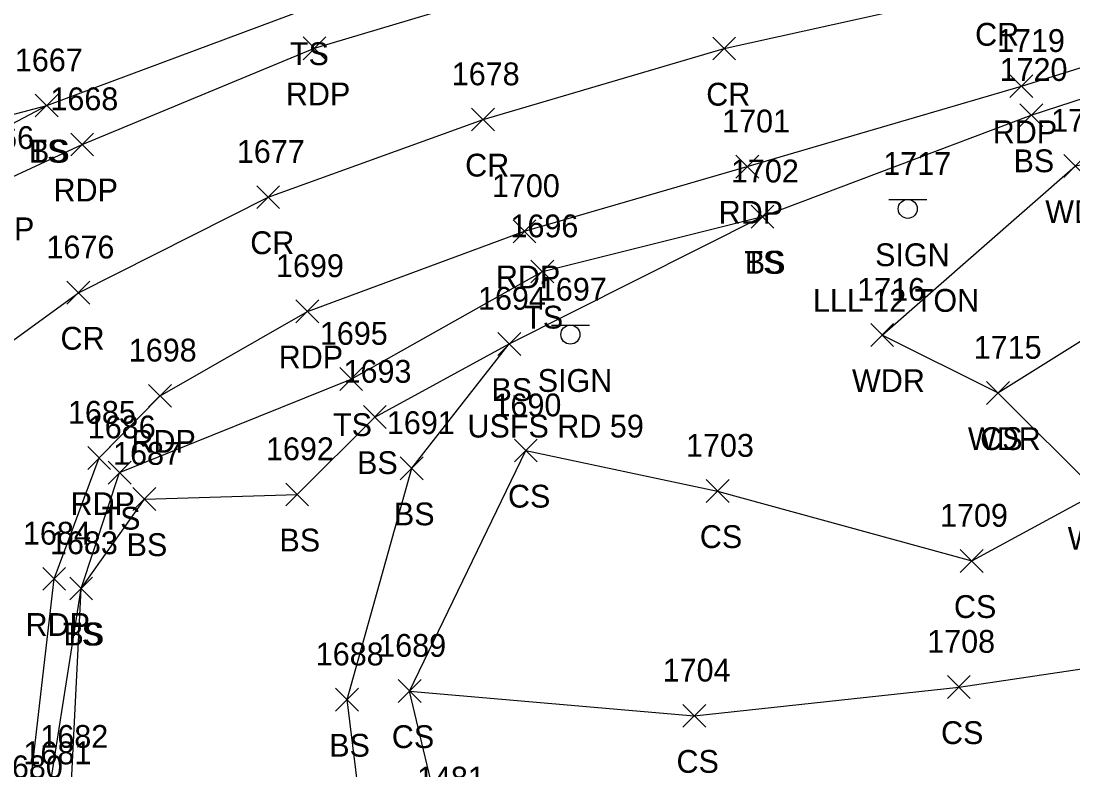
# Model space of a CAD drawing. Extents: x 1499292 to 1501024, y 534584 to 538043.
# Drawn here: x 1499935.3 to 1500027.5, y 537564.4 to 537630.1 of the extents above; entities that cross this region are included whole.
import ezdxf

# ---------------------------------------------------------------- set-up
doc = ezdxf.new("R2010")
doc.units = 0
for name, color, linetype in [('L_A', 7, 'Continuous'), ('L_I', 7, 'Continuous'), ('L_TIC', 7, 'Continuous'), ('LAWA', 7, 'Continuous'), ('LELB', 7, 'Continuous'), ('P_A', 7, 'Continuous'), ('P_I', 7, 'Continuous'), ('P_TIC', 7, 'Continuous'), ('PET', 7, 'Continuous'), ('PRC', 7, 'Continuous'), ('S_A', 7, 'Continuous'), ('S_C', 7, 'Continuous'), ('S_I', 7, 'Continuous'), ('SSGN', 7, 'Continuous')]:
    doc.layers.add(name, color=color, linetype=linetype)

msp = doc.modelspace()

# ---------------------------------------------------------------- linework, layer by layer
at = {"layer": 'L_TIC'}
for points in [[(1499936.582, 537621.682), (1499938.582, 537623.682)], [(1499938.582, 537621.682), (1499936.582, 537623.682)], [(1499936.582, 537621.682), (1499938.582, 537623.682)], [(1499938.582, 537621.682), (1499936.582, 537623.682)], [(1500022.868, 537620.838), (1500024.868, 537622.838)], [(1500024.868, 537620.838), (1500022.868, 537622.838)], [(1500026.729, 537616.387), (1500028.729, 537618.387)], [(1500028.729, 537616.387), (1500026.729, 537618.387)], [(1499999.318, 537611.944), (1500001.318, 537613.944)], [(1500001.318, 537611.944), (1499999.318, 537613.944)], [(1499999.318, 537611.944), (1500001.318, 537613.944)], [(1500001.318, 537611.944), (1499999.318, 537613.944)], [(1499980.018, 537607.134), (1499982.018, 537609.134)], [(1499982.018, 537607.134), (1499980.018, 537609.134)], [(1500009.794, 537601.566), (1500011.794, 537603.566)], [(1500011.794, 537601.566), (1500009.794, 537603.566)], [(1499977.12, 537600.786), (1499979.12, 537602.786)], [(1499979.12, 537600.786), (1499977.12, 537602.786)], [(1499977.12, 537600.786), (1499979.12, 537602.786)], [(1499979.12, 537600.786), (1499977.12, 537602.786)], [(1499963.261, 537597.711), (1499965.261, 537599.711)], [(1499965.261, 537597.711), (1499963.261, 537599.711)], [(1500019.948, 537596.49), (1500021.948, 537598.49)], [(1500021.948, 537596.49), (1500019.948, 537598.49)], [(1500019.948, 537596.49), (1500021.948, 537598.49)], [(1500021.948, 537596.49), (1500019.948, 537598.49)], [(1499965.338, 537594.383), (1499967.338, 537596.383)], [(1499967.338, 537594.383), (1499965.338, 537596.383)], [(1499978.564, 537591.442), (1499980.564, 537593.442)], [(1499980.564, 537591.442), (1499978.564, 537593.442)], [(1499978.564, 537591.442), (1499980.564, 537593.442)], [(1499980.564, 537591.442), (1499978.564, 537593.442)], [(1499942.976, 537589.509), (1499944.976, 537591.509)], [(1499944.976, 537589.509), (1499942.976, 537591.509)], [(1499968.567, 537589.887), (1499970.567, 537591.887)], [(1499970.567, 537589.887), (1499968.567, 537591.887)], [(1499958.539, 537587.596), (1499960.539, 537589.596)], [(1499960.539, 537587.596), (1499958.539, 537589.596)], [(1499995.38, 537587.896), (1499997.38, 537589.896)], [(1499997.38, 537587.896), (1499995.38, 537589.896)], [(1499945.142, 537587.191), (1499947.142, 537589.191)], [(1499947.142, 537587.191), (1499945.142, 537589.191)], [(1500017.65, 537581.767), (1500019.65, 537583.767)], [(1500019.65, 537581.767), (1500017.65, 537583.767)], [(1499939.606, 537579.355), (1499941.606, 537581.355)], [(1499941.606, 537579.355), (1499939.606, 537581.355)], [(1499939.606, 537579.355), (1499941.606, 537581.355)], [(1499941.606, 537579.355), (1499939.606, 537581.355)], [(1499968.385, 537570.363), (1499970.385, 537572.363)], [(1499970.385, 537570.363), (1499968.385, 537572.363)], [(1499968.385, 537570.363), (1499970.385, 537572.363)], [(1499970.385, 537570.363), (1499968.385, 537572.363)], [(1500016.517, 537570.715), (1500018.517, 537572.715)], [(1500018.517, 537570.715), (1500016.517, 537572.715)], [(1499962.902, 537569.608), (1499964.902, 537571.608)], [(1499964.902, 537569.608), (1499962.902, 537571.608)], [(1499993.334, 537568.195), (1499995.334, 537570.195)], [(1499995.334, 537568.195), (1499993.334, 537570.195)]]:
    msp.add_lwpolyline(points, dxfattribs=at)
at = {"layer": 'LAWA'}
msp.add_lwpolyline([(1500024.221, 537554.377), (1500031.902, 537568.768), (1500039.67, 537574.993), (1500029.697, 537588.751), (1500020.948, 537597.49), (1500010.794, 537602.566), (1500027.729, 537617.387), (1500039.776, 537619.801), (1500055.9, 537627.067), (1500080.124, 537636.846), (1500101.28, 537653.439), (1500116.591, 537661.825), (1500123.905, 537666.759), (1500144.255, 537687.703), (1500160.491, 537705.321)], dxfattribs=at)
at = {"layer": 'LELB'}
for points in [[(1499939.765, 537563.385), (1499940.606, 537580.355), (1499946.142, 537588.191), (1499959.539, 537588.596), (1499966.338, 537595.383), (1499978.12, 537601.786), (1500000.318, 537612.944), (1500023.868, 537621.838), (1500055.193, 537632.066), (1500077.433, 537642.08), (1500099.365, 537656.598), (1500118.257, 537674.35), (1500140.844, 537690.31), (1500154.386, 537710.036)], [(1499979.564, 537592.442), (1499996.38, 537588.896), (1500018.65, 537582.767), (1500029.697, 537588.751), (1500051.247, 537600.521), (1500073.773, 537604.561), (1500083.767, 537615.22), (1500101.532, 537621.01), (1500121.356, 537634.867), (1500131.459, 537646.172), (1500127.802, 537658.306), (1500115.884, 537649.334), (1500101.22, 537641.519), (1500084.037, 537633.684), (1500074.405, 537626.659), (1500064.716, 537621.22)], [(1499875.628, 537635.389), (1499883.617, 537627.063), (1499893.294, 537615.077), (1499899.95, 537610.946), (1499909.177, 537610.062), (1499915.735, 537611.144), (1499937.582, 537622.682), (1499960.484, 537631.227), (1499993.025, 537642.588), (1500017.771, 537650.353)], [(1499878.067, 537642.108), (1499886.752, 537629.716), (1499900.318, 537614.592), (1499904.837, 537614.724), (1499912.539, 537616.07), (1499937.582, 537622.682)], [(1500020.948, 537597.49), (1500039.713, 537609.236), (1500064.716, 537621.22)], [(1499969.385, 537571.363), (1499994.334, 537569.195), (1500017.517, 537571.715), (1500039.67, 537574.993), (1500050.424, 537580.225), (1500065.149, 537585.264), (1500080.74, 537591.165), (1500098.651, 537597.661), (1500123.822, 537614.273)], [(1500290.712, 537339.508), (1500254.042, 537373.68), (1500224.985, 537395.421), (1500200.726, 537412.862), (1500170.41, 537433.916), (1500131.366, 537455.397), (1500083.473, 537479.375), (1500053.62, 537492.681), (1500030.677, 537505.221), (1500012.535, 537513.882), (1499991.951, 537522.302), (1499974.489, 537532.107), (1499955.609, 537546.279), (1499937.722, 537561.942), (1499940.606, 537580.355), (1499943.976, 537590.509), (1499964.261, 537598.711), (1499981.018, 537608.134), (1500000.318, 537612.944)], [(1500292.431, 537341.343), (1500255.063, 537375.074), (1500226.324, 537396.718), (1500201.259, 537414.481), (1500171.219, 537435.38), (1500132.037, 537457.479), (1500085.676, 537482.935), (1500055.739, 537496.907), (1500032.987, 537510.713), (1500014.292, 537519.363), (1499996.723, 537526.902), (1499977.934, 537538.665), (1499965.7, 537556.172), (1499963.902, 537570.608), (1499969.567, 537590.887), (1499978.12, 537601.786)], [(1499996.723, 537526.902), (1499981.994, 537544.001), (1499972.155, 537559.731), (1499969.385, 537571.363), (1499979.564, 537592.442)]]:
    msp.add_lwpolyline(points, dxfattribs=at)
at = {"layer": 'P_TIC'}
for points in [[(1499960.056, 537626.699), (1499962.056, 537628.699)], [(1499962.056, 537626.699), (1499960.056, 537628.699)], [(1499995.949, 537626.676), (1499997.949, 537628.676)], [(1499997.949, 537626.676), (1499995.949, 537628.676)], [(1500022, 537623.379), (1500024, 537625.379)], [(1500024, 537623.379), (1500022, 537625.379)], [(1499974.82, 537620.459), (1499976.82, 537622.459)], [(1499976.82, 537620.459), (1499974.82, 537622.459)], [(1499939.692, 537618.272), (1499941.692, 537620.272)], [(1499941.692, 537618.272), (1499939.692, 537620.272)], [(1499997.979, 537616.326), (1499999.979, 537618.326)], [(1499999.979, 537616.326), (1499997.979, 537618.326)], [(1499955.988, 537613.658), (1499957.988, 537615.658)], [(1499957.988, 537613.658), (1499955.988, 537615.658)], [(1499978.458, 537610.658), (1499980.458, 537612.658)], [(1499980.458, 537610.658), (1499978.458, 537612.658)], [(1499939.359, 537605.281), (1499941.359, 537607.281)], [(1499941.359, 537605.281), (1499939.359, 537607.281)], [(1499959.423, 537603.641), (1499961.423, 537605.641)], [(1499961.423, 537603.641), (1499959.423, 537605.641)], [(1499946.517, 537596.244), (1499948.517, 537598.244)], [(1499948.517, 537596.244), (1499946.517, 537598.244)], [(1499941.182, 537590.793), (1499943.182, 537592.793)], [(1499943.182, 537590.793), (1499941.182, 537592.793)], [(1499937.238, 537580.195), (1499939.238, 537582.195)], [(1499939.238, 537580.195), (1499937.238, 537582.195)]]:
    msp.add_lwpolyline(points, dxfattribs=at)
at = {"layer": 'PET'}
for points in [[(1499935.871, 537560.722), (1499938.238, 537581.195), (1499942.182, 537591.793), (1499947.517, 537597.244), (1499960.423, 537604.641), (1499979.458, 537611.658), (1499998.979, 537617.326), (1500023, 537624.379), (1500054.596, 537634.29), (1500075.51, 537644.723), (1500098.076, 537658.757), (1500117.213, 537676.4), (1500137.325, 537696.199), (1500150.779, 537713.377)], [(1499877.015, 537630.958), (1499888.962, 537613.552), (1499899.651, 537608.634), (1499910.819, 537607.885), (1499917.779, 537609.039), (1499933.365, 537615.874), (1499940.692, 537619.272), (1499961.056, 537627.699), (1499994.297, 537637.632), (1500011.746, 537642.235), (1500032.99, 537648.112)]]:
    msp.add_lwpolyline(points, dxfattribs=at)
at = {"layer": 'PRC'}
msp.add_lwpolyline([(1499909.986, 537586.349), (1499926.303, 537596.084), (1499940.359, 537606.281), (1499956.988, 537614.658), (1499975.82, 537621.459), (1499996.949, 537627.676), (1500020.511, 537632.923), (1500051.029, 537643.891), (1500070.712, 537652.733), (1500093.189, 537667.353), (1500110.604, 537684.326), (1500128.972, 537704.003), (1500143.04, 537721.068)], dxfattribs=at)
at = {"layer": 'SSGN'}
for p, q in [((1500011.394, 537614.456), (1500014.727, 537614.456)), ((1500013.041, 537613.623), (1500013.041, 537613.623)), ((1499981.827, 537603.436), (1499985.16, 537603.436)), ((1499983.474, 537602.603), (1499983.474, 537602.603))]:
    msp.add_line(p, q, dxfattribs=at)
for centre in [(1500013.041, 537613.623), (1499983.474, 537602.603)]:
    msp.add_circle(centre, 0.833, dxfattribs=at)

# ---------------------------------------------------------------- texts
at = {"layer": 'L_A'}
for s, p in [('TS', (1499958.893, 537626.227)), ('TS', (1499935.991, 537617.682)), ('BS', (1499936.022, 537617.682)), ('BS', (1500022.309, 537616.838)), ('WDR', (1500025.091, 537612.387)), ('TS', (1499998.727, 537607.944)), ('BS', (1499998.759, 537607.944)), ('TS', (1499979.427, 537603.134)), ('WDR', (1500008.156, 537597.566)), ('BS', (1499976.561, 537596.786)), ('BS', (1499976.561, 537596.786)), ('TS', (1499962.671, 537593.711)), ('WDR', (1500018.31, 537592.49)), ('CS', (1500019.389, 537592.49)), ('BS', (1499964.779, 537590.383)), ('CS', (1499978.005, 537587.442)), ('CS', (1499978.005, 537587.442)), ('BS', (1499968.008, 537585.887)), ('TS', (1499942.386, 537585.509)), ('CS', (1499994.821, 537583.896)), ('WDR', (1500027.059, 537583.751)), ('BS', (1499944.583, 537583.191)), ('BS', (1499957.98, 537583.596)), ('CS', (1500017.091, 537577.767)), ('TS', (1499939.016, 537575.355)), ('BS', (1499939.047, 537575.355)), ('CS', (1499967.826, 537566.363)), ('CS', (1499967.826, 537566.363)), ('CS', (1500015.958, 537566.715)), ('BS', (1499962.343, 537565.608)), ('CS', (1499992.775, 537564.195))]:
    msp.add_text(s, height=2, dxfattribs=at).set_placement(p)
at = {"layer": 'L_I'}
for s, p in [('1667', (1499934.794, 537625.682)), ('1667', (1499934.794, 537625.682)), ('1720', (1500021.089, 537624.838)), ('1721', (1500025.603, 537620.387)), ('1702', (1499997.546, 537615.944)), ('1702', (1499997.546, 537615.944)), ('1696', (1499978.223, 537611.134)), ('1716', (1500008.613, 537605.566)), ('1694', (1499975.38, 537604.786)), ('1694', (1499975.38, 537604.786)), ('1695', (1499961.521, 537601.711)), ('1715', (1500018.822, 537600.49)), ('1715', (1500018.822, 537600.49)), ('1693', (1499963.598, 537598.383)), ('1690', (1499976.737, 537595.442)), ('1690', (1499976.737, 537595.442)), ('1691', (1499967.394, 537593.887)), ('1686', (1499941.181, 537593.509)), ('1687', (1499943.402, 537591.191)), ('1692', (1499956.799, 537591.596)), ('1703', (1499993.609, 537591.896)), ('1709', (1500015.871, 537585.767)), ('1683', (1499937.866, 537583.355)), ('1683', (1499937.866, 537583.355)), ('1708', (1500014.746, 537574.715)), ('1688', (1499961.162, 537573.608)), ('1689', (1499966.637, 537574.363)), ('1689', (1499966.637, 537574.363)), ('1704', (1499991.562, 537572.195)), ('1682', (1499937.025, 537566.385)), ('1681', (1499935.549, 537564.942)), ('1481', (1499970.029, 537562.731))]:
    msp.add_text(s, height=2, dxfattribs=at).set_placement(p)
at = {"layer": 'P_A'}
for s, p in [('CR', (1500018.944, 537627.923)), ('RDP', (1499958.544, 537622.699)), ('CR', (1499995.382, 537622.676)), ('RDP', (1500020.488, 537619.379)), ('CR', (1499974.253, 537616.459)), ('RDP', (1499938.18, 537614.272)), ('RDP', (1499996.468, 537612.326)), ('RDP', (1499930.853, 537610.874)), ('CR', (1499955.422, 537609.658)), ('RDP', (1499976.946, 537606.658)), ('CR', (1499938.792, 537601.281)), ('RDP', (1499957.911, 537599.641)), ('RDP', (1499945.005, 537592.244)), ('RDP', (1499939.67, 537586.793)), ('RDP', (1499935.727, 537576.195))]:
    msp.add_text(s, height=2, dxfattribs=at).set_placement(p)
at = {"layer": 'P_I'}
for s, p in [('1719', (1500020.866, 537627.379)), ('1678', (1499973.08, 537624.459)), ('1668', (1499937.904, 537622.272)), ('1701', (1499996.775, 537620.326)), ('1666', (1499930.522, 537618.874)), ('1677', (1499954.248, 537617.658)), ('1700', (1499976.599, 537614.658)), ('1676', (1499937.563, 537609.281)), ('1699', (1499957.675, 537607.641)), ('1698', (1499944.776, 537600.244)), ('1685', (1499939.442, 537594.793)), ('1684', (1499935.498, 537584.195)), ('1680', (1499933.044, 537563.722)), ('1680', (1499933.044, 537563.722))]:
    msp.add_text(s, height=2, dxfattribs=at).set_placement(p)
at = {"layer": 'S_A'}
for p in [(1500010.178, 537608.603), (1499980.611, 537597.583)]:
    msp.add_text('SIGN', height=2, dxfattribs=at).set_placement(p)
at = {"layer": 'S_C'}
for s, p in [('LLL 12 TON', (1500004.73, 537604.603)), ('USFS RD 59', (1499974.454, 537593.583))]:
    msp.add_text(s, height=2, dxfattribs=at).set_placement(p)
at = {"layer": 'S_I'}
for s, p in [('1717', (1500010.895, 537616.603)), ('1697', (1499980.714, 537605.583))]:
    msp.add_text(s, height=2, dxfattribs=at).set_placement(p)

doc.saveas('drawing.dxf')
